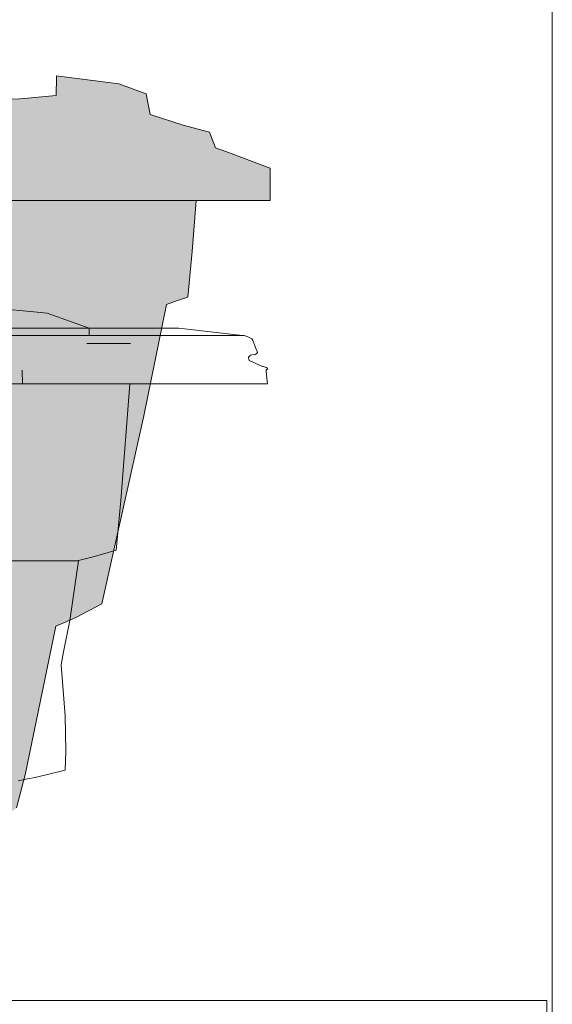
# Model space of a CAD drawing. Header units: millimetres. Extents: x -16331 to -10174, y -4135 to -3584.
# Tile 449 of 456: x -10186.08 to -10184.14, y -4007.09 to -4003.51. Entities that reach past the tile are written whole.
import ezdxf

# ---------------------------------------------------------------- set-up
doc = ezdxf.new("R2010")
doc.units = ezdxf.units.MM
for name, color, linetype, lineweight in [('AL-Reservatório cilíndrico', 9, 'Continuous', 18), ('DI-Elementos externos em corte', 9, 'Continuous', 18), ('DI-Elementos externos em vista', 9, 'Continuous', 5), ('IFC-IfcBuildingElementProxy-Contorno', 250, 'Continuous', 5), ('IFC-IfcFlowTerminal-Contorno', 250, 'Continuous', 5)]:
    doc.layers.add(name, color=color, linetype=linetype, lineweight=lineweight)

msp = doc.modelspace()

# ---------------------------------------------------------------- hatches: boundary and pattern name
at = {"layer": 'AL-Reservatório cilíndrico', "linetype": 'Continuous'}
for points in [[(-10186.0156, -4003.7879), (-10186.0542, -4003.7914), (-10186.0826, -4003.7939), (-10186.1611, -4003.7971), (-10185.8723, -4003.8901), (-10186.0138, -4003.7892), (-10186.0113, -4003.791), (-10185.8723, -4003.8901), (-10186.1519, -4003.8), (-10186.242, -4003.808), (-10186.1519, -4003.8), (-10186.1611, -4003.7971), (-10186.2661, -4003.8027), (-10186.2519, -4003.8089), (-10185.9943, -4003.9216), (-10186.2661, -4003.8027), (-10186.3565, -4003.8046), (-10186.123, -4003.9455), (-10186.3532, -4003.8066), (-10186.3565, -4003.8046), (-10186.3553, -4003.8065), (-10186.2573, -4003.9615), (-10186.0833, -4003.9729), (-10185.9131, -4003.9729), (-10186.0833, -4003.9729), (-10186.2573, -4003.9615), (-10186.5698, -4003.802), (-10186.5764, -4003.7986), (-10186.5714, -4003.8019), (-10186.3269, -4003.9656), (-10186.3616, -4003.9676), (-10186.3964, -4003.9696), (-10186.4143, -4003.9696), (-10186.4321, -4003.9696), (-10186.4332, -4003.9729), (-10186.4107, -4003.9729), (-10186.3883, -4003.9729), (-10186.3433, -4003.9729), (-10186.2535, -4003.9729), (-10186.3433, -4003.9729), (-10186.4332, -4003.9729), (-10186.4244, -4004.0467), (-10186.4244, -4004.1156), (-10186.2162, -4004.1156), (-10186.4244, -4004.1156), (-10186.4244, -4004.1642), (-10186.0694, -4004.1642), (-10186.0694, -4004.1156), (-10186.0694, -4004.0467), (-10186.0694, -4004.1156), (-10185.8732, -4004.1156), (-10186.0694, -4004.1156), (-10186.0694, -4004.1642), (-10185.7349, -4004.1642), (-10185.7349, -4004.1156), (-10185.7349, -4004.0467), (-10185.426, -4004.0467), (-10185.426, -4004.1642), (-10185.171, -4004.1642), (-10185.171, -4004.1543), (-10185.171, -4004.0467), (-10185.3324, -4003.9859), (-10185.3709, -4003.9729), (-10185.5976, -4003.9729), (-10185.3709, -4003.9729), (-10185.3891, -4003.9255), (-10185.3927, -4003.9161), (-10185.4878, -4003.8901), (-10185.6076, -4003.8511), (-10185.6149, -4003.8138), (-10185.6223, -4003.7764), (-10185.7225, -4003.7398), (-10185.7601, -4003.7349), (-10185.9213, -4003.7146), (-10185.696, -4003.7764), (-10185.9213, -4003.7146), (-10185.9402, -4003.7122), (-10185.9393, -4003.7146), (-10185.7714, -4003.7764), (-10185.7645, -4003.8138), (-10185.7714, -4003.7764), (-10185.9393, -4003.7146), (-10185.9402, -4003.7122), (-10185.9488, -4003.7111), (-10185.9489, -4003.7154), (-10185.95, -4003.7821), (-10185.7575, -4003.8511), (-10185.9455, -4003.7883), (-10185.7575, -4003.8511), (-10185.934, -4003.7879), (-10185.941, -4003.7853), (-10185.9474, -4003.7857), (-10185.9924, -4003.7881), (-10185.9474, -4003.7857), (-10185.941, -4003.7853), (-10185.95, -4003.7821)], [(-10185.426, -4004.0467), (-10185.4304, -4004.0467), (-10185.7349, -4004.0467), (-10185.7349, -4004.1156), (-10185.5538, -4004.1156), (-10185.4362, -4004.1156), (-10185.5538, -4004.1156), (-10185.7349, -4004.1156), (-10185.7349, -4004.1642), (-10185.4402, -4004.1642), (-10185.4385, -4004.1642), (-10185.426, -4004.1642), (-10185.4381, -4004.1596), (-10185.4398, -4004.1589), (-10185.4345, -4004.1156), (-10185.4398, -4004.1589), (-10185.426, -4004.1642), (-10185.426, -4004.1156)], [(-10185.8794, -4005.6817), (-10185.7846, -4005.6314), (-10185.6739, -4004.5865), (-10185.7846, -4005.6314), (-10185.6308, -4004.9478), (-10185.6654, -4004.5835), (-10185.6693, -4004.5428), (-10185.6764, -4004.5874), (-10185.6693, -4004.5428), (-10185.5469, -4004.5321), (-10185.5371, -4004.5312), (-10185.5087, -4004.5287), (-10185.5359, -4004.526), (-10185.5455, -4004.525), (-10185.6379, -4004.5156), (-10185.8386, -4004.1642), (-10185.8761, -4004.1642), (-10186.1344, -4004.1642), (-10185.9462, -4004.5156), (-10186.1344, -4004.1642), (-10186.1748, -4004.1642), (-10186.4475, -4004.1642), (-10186.4902, -4004.1642), (-10186.2788, -4004.5156), (-10186.4902, -4004.1642), (-10186.6294, -4004.1642), (-10186.8737, -4004.1642), (-10186.9539, -4004.1642), (-10187.1238, -4004.1642), (-10187.1238, -4004.2157), (-10187.1238, -4004.3158), (-10187.1238, -4004.1642), (-10187.1415, -4004.1642), (-10187.2479, -4004.4557), (-10187.1601, -4004.3668), (-10186.63, -4004.5156), (-10187.1601, -4004.3668), (-10187.2479, -4004.4557), (-10187.1787, -4004.5156), (-10187.1238, -4004.5156), (-10187.1238, -4004.4849), (-10187.1238, -4004.5156), (-10186.9937, -4004.5156), (-10187.1238, -4004.452), (-10187.201, -4004.4142), (-10186.9937, -4004.5156), (-10187.1787, -4004.5156), (-10187.3024, -4004.4864), (-10187.3138, -4004.4864), (-10187.3138, -4004.4886), (-10187.3138, -4004.5076), (-10187.3138, -4004.5156), (-10187.2713, -4004.5156), (-10187.3138, -4004.5156), (-10187.3138, -4004.5281), (-10187.3138, -4004.5355), (-10187.3138, -4004.5428), (-10187.0004, -4004.5428), (-10186.6433, -4004.5428), (-10186.2986, -4004.5428), (-10186.6433, -4004.5428), (-10187.0004, -4004.5428), (-10186.8279, -4005.6314), (-10186.4817, -4005.6314), (-10186.152, -4005.6314), (-10185.8448, -4005.6314), (-10185.972, -4004.5428), (-10185.9554, -4004.6849), (-10185.8448, -4005.6314), (-10185.9027, -4005.6314), (-10185.9348, -4005.6314), (-10185.9394, -4005.6534), (-10185.9064, -4005.6458), (-10185.9125, -4005.6693), (-10185.9064, -4005.6458), (-10185.9394, -4005.6534), (-10185.9348, -4005.6314), (-10186.152, -4005.6314), (-10186.4817, -4005.6314), (-10186.8279, -4005.6314), (-10187.0004, -4004.5428), (-10187.3138, -4004.5428), (-10187.3138, -4004.8456), (-10187.3138, -4005.6314), (-10187.184, -4005.6314), (-10187.3138, -4005.6314), (-10187.3138, -4005.6616), (-10187.3138, -4005.7134), (-10187.3138, -4006.1837), (-10187.1907, -4005.7134), (-10186.8477, -4005.7134), (-10187.1907, -4005.7134), (-10187.3138, -4006.1837), (-10187.3138, -4006.3747), (-10187.3138, -4006.4612), (-10187.0137, -4006.3747), (-10187.3138, -4006.4612), (-10187.3138, -4006.4756), (-10187.3138, -4006.6247), (-10187.2979, -4006.6721), (-10187.3138, -4006.6247), (-10187.3138, -4006.6587), (-10187.3138, -4006.6835), (-10187.3138, -4006.688), (-10187.3138, -4006.6888), (-10187.3138, -4006.6891), (-10187.3138, -4006.6912), (-10187.3138, -4006.6922), (-10187.3044, -4006.6935), (-10187.3017, -4006.6938), (-10187.3044, -4006.6935), (-10187.314, -4006.6922), (-10187.2826, -4006.7037), (-10187.2811, -4006.7023), (-10187.2753, -4006.6973), (-10187.2717, -4006.6941), (-10187.0234, -4006.4756), (-10187.2233, -4006.6959), (-10187.2286, -4006.7017), (-10187.2361, -4006.71), (-10187.2214, -4006.7261), (-10187.2106, -4006.73), (-10187.2082, -4006.7309), (-10187.2027, -4006.7329), (-10187.2018, -4006.7332), (-10187.2027, -4006.7329), (-10187.2082, -4006.7309), (-10187.2106, -4006.73), (-10187.2214, -4006.7261), (-10187.1941, -4006.7559), (-10187.1867, -4006.7615), (-10187.1845, -4006.7633), (-10187.1735, -4006.7436), (-10187.1845, -4006.7633), (-10187.1779, -4006.7684), (-10187.1662, -4006.7462), (-10187.1797, -4006.7717), (-10187.1484, -4006.7528), (-10186.6899, -4006.4756), (-10186.6707, -4006.3747), (-10186.6899, -4006.4756), (-10186.6359, -4006.76), (-10186.5776, -4007.0666), (-10186.4146, -4006.6024), (-10186.5776, -4007.0666), (-10186.6899, -4006.4756), (-10187.1238, -4006.8318), (-10187.1382, -4006.8437), (-10187.1238, -4006.8552), (-10187.1255, -4006.8657), (-10187.1238, -4006.8552), (-10187.1341, -4006.8469), (-10187.1338, -4006.8514), (-10187.1335, -4006.8519), (-10187.1309, -4006.8564), (-10187.1261, -4006.8647), (-10187.1309, -4006.8564), (-10187.1335, -4006.8519), (-10187.1338, -4006.8514), (-10187.1336, -4006.8536), (-10187.133, -4006.8601), (-10187.1323, -4006.8624), (-10187.1319, -4006.8635), (-10187.1331, -4006.8546), (-10187.1319, -4006.8635), (-10187.1323, -4006.8624), (-10187.133, -4006.8601), (-10187.131, -4006.8847), (-10187.129, -4006.886), (-10187.1298, -4006.8798), (-10187.1285, -4006.8745), (-10187.1269, -4006.868), (-10187.1285, -4006.8745), (-10187.1279, -4006.8764), (-10187.1285, -4006.8745), (-10187.1298, -4006.8798), (-10187.129, -4006.886), (-10187.1275, -4006.8775), (-10187.1262, -4006.8695), (-10187.1238, -4006.8746), (-10187.1238, -4006.8687), (-10187.118, -4006.8788), (-10187.1238, -4006.8687), (-10187.1238, -4006.8746), (-10187.1262, -4006.8695), (-10187.129, -4006.886), (-10187.1238, -4006.8895), (-10187.1137, -4006.8962), (-10187.1043, -4006.9026), (-10186.8596, -4007.0666), (-10187.1129, -4006.9876), (-10187.1238, -4006.9842), (-10187.1111, -4006.9976), (-10187.0463, -4007.0666), (-10186.9514, -4007.0832), (-10187.1238, -4007.0666), (-10187.1238, -4007.0427), (-10187.1238, -4006.9256), (-10187.1279, -4006.8946), (-10187.1365, -4007.0548), (-10187.1496, -4007.0666), (-10187.1365, -4007.0548), (-10187.2085, -4007.0877), (-10187.1365, -4007.0548), (-10187.1282, -4006.9006), (-10187.129, -4006.8961), (-10187.2704, -4007.0961), (-10187.1279, -4006.8946), (-10187.298, -4006.6981), (-10187.3023, -4006.6965), (-10187.3138, -4006.7464), (-10187.3138, -4007.0372), (-10187.3138, -4007.0974), (-10187.3138, -4007.0986), (-10187.3138, -4007.0997), (-10186.9558, -4007.0999), (-10186.7087, -4007.092), (-10186.9558, -4007.0999), (-10187.3138, -4007.0997), (-10187.3138, -4007.1007), (-10187.3138, -4007.12), (-10187.3138, -4007.1224), (-10186.9685, -4007.1182), (-10187.3138, -4007.1224), (-10187.3138, -4007.1368), (-10187.3138, -4007.1463), (-10187.3138, -4007.1483), (-10187.0014, -4007.1353), (-10187.3138, -4007.1483), (-10187.3138, -4007.1534), (-10187.0316, -4007.1498), (-10187.3638, -4007.154), (-10187.696, -4007.1499), (-10187.4127, -4007.1534), (-10187.4127, -4007.1483), (-10187.4127, -4007.1464), (-10187.4127, -4007.1368), (-10187.4127, -4007.1222), (-10187.7312, -4007.1353), (-10187.4127, -4007.1222), (-10187.4127, -4007.12), (-10187.4127, -4007.1006), (-10187.4127, -4007.0997), (-10187.7615, -4007.1181), (-10187.4127, -4007.0997), (-10187.4127, -4007.0987), (-10187.4127, -4007.098), (-10187.4576, -4007.0961), (-10187.7727, -4007.0998), (-10187.4576, -4007.0961), (-10187.4127, -4007.098), (-10187.4127, -4007.0957), (-10187.4127, -4007.0803), (-10187.4127, -4007.0791), (-10187.4127, -4006.7594), (-10187.5933, -4006.8662), (-10187.5953, -4006.8773), (-10187.591, -4007.0548), (-10187.5956, -4006.8635), (-10187.6038, -4006.9256), (-10187.6038, -4007.0427), (-10187.6296, -4007.0666), (-10187.5195, -4007.0876), (-10187.6038, -4007.0666), (-10187.578, -4007.0666), (-10187.6038, -4007.0666), (-10187.5195, -4007.0876), (-10187.9976, -4007.0858), (-10187.6322, -4007.0872), (-10187.6314, -4007.0827), (-10187.6322, -4007.0872), (-10187.6038, -4007.0873), (-10187.6038, -4007.0825), (-10187.6038, -4007.0873), (-10187.5195, -4007.0876), (-10187.6038, -4007.0766), (-10187.6298, -4007.0733), (-10187.636, -4007.0725), (-10187.639, -4007.0753), (-10187.6302, -4007.0756), (-10187.6307, -4007.0789), (-10187.6302, -4007.0756), (-10187.639, -4007.0753), (-10187.636, -4007.0725), (-10187.6813, -4007.0666), (-10187.6616, -4007.0605), (-10187.6038, -4007.0427), (-10187.6038, -4006.9842), (-10187.6734, -4007.0583), (-10187.6164, -4006.9976), (-10187.6038, -4006.9842), (-10187.6147, -4006.9876), (-10187.7776, -4007.0384), (-10187.8679, -4007.0666), (-10187.6441, -4007.0801), (-10187.6311, -4007.0808), (-10187.8679, -4007.0666), (-10187.8132, -4007.0495), (-10187.6038, -4006.9842), (-10187.6038, -4006.9256), (-10187.5966, -4006.8847), (-10187.8315, -4007.0471), (-10187.6038, -4006.8897), (-10187.5966, -4006.8847), (-10187.5893, -4006.8437), (-10187.6038, -4006.8895), (-10187.8377, -4007.0463), (-10187.6232, -4006.9025), (-10187.6097, -4006.879), (-10187.6232, -4006.9025), (-10187.6138, -4006.8963), (-10187.6038, -4006.8895), (-10187.6038, -4006.8746), (-10187.6038, -4006.8687), (-10187.6038, -4006.8555), (-10187.6038, -4006.8895), (-10187.5893, -4006.8437), (-10187.6038, -4006.8552), (-10187.8419, -4007.0458), (-10187.8752, -4007.0415), (-10187.8419, -4007.0458), (-10187.6038, -4006.8552), (-10187.5893, -4006.8437), (-10187.6038, -4006.8319), (-10188.0377, -4006.4756), (-10188.1387, -4007.0073), (-10188.1499, -4007.0666), (-10188.0377, -4006.4756), (-10187.5792, -4006.7528), (-10187.5479, -4006.7717), (-10187.5613, -4006.7463), (-10187.5497, -4006.7684), (-10187.5431, -4006.7633), (-10187.5408, -4006.7616), (-10187.5074, -4006.7266), (-10187.5393, -4006.7595), (-10187.5074, -4006.7266), (-10187.5194, -4006.7309), (-10187.5201, -4006.7312), (-10187.5258, -4006.7333), (-10187.5282, -4006.7341), (-10187.5258, -4006.7333), (-10187.5201, -4006.7312), (-10187.5194, -4006.7309), (-10187.5074, -4006.7266), (-10187.5072, -4006.7265), (-10187.5408, -4006.7616), (-10187.5335, -4006.7559), (-10187.4853, -4006.719), (-10187.5062, -4006.7261), (-10187.4853, -4006.719), (-10187.4857, -4006.7186), (-10187.4924, -4006.7111), (-10187.4998, -4006.7029), (-10187.4924, -4006.7111), (-10187.4853, -4006.719), (-10187.4842, -4006.7181), (-10187.4918, -4006.7104), (-10187.4842, -4006.7181), (-10187.4915, -4006.71), (-10187.4996, -4006.7026), (-10187.505, -4006.6971), (-10187.4996, -4006.7026), (-10187.4995, -4006.7024), (-10187.4996, -4006.7026), (-10187.4915, -4006.71), (-10187.499, -4006.7017), (-10187.5043, -4006.6959), (-10187.7042, -4006.4756), (-10187.4297, -4006.6721), (-10187.7042, -4006.4756), (-10187.4558, -4006.6941), (-10187.4522, -4006.6973), (-10187.4558, -4006.6941), (-10187.4571, -4006.6952), (-10187.4558, -4006.6941), (-10187.4834, -4006.6699), (-10187.7042, -4006.4756), (-10187.5339, -4006.6632), (-10187.4594, -4006.6971), (-10187.5339, -4006.6632), (-10187.4976, -4006.7033), (-10187.4662, -4006.7029), (-10187.4609, -4006.6984), (-10187.4662, -4006.7029), (-10187.4575, -4006.698), (-10187.4662, -4006.7029), (-10187.4976, -4006.7033), (-10187.467, -4006.7035), (-10187.4472, -4006.7027), (-10187.4465, -4006.7024), (-10187.4259, -4006.6938), (-10187.4465, -4006.7024), (-10187.4472, -4006.7027), (-10187.467, -4006.7035), (-10187.4496, -4006.7037), (-10187.445, -4006.7037), (-10187.4135, -4006.6922), (-10187.4165, -4006.6899), (-10187.4347, -4006.6764), (-10187.4165, -4006.6899), (-10187.4135, -4006.6922), (-10187.4127, -4006.6919), (-10187.4057, -4006.6893), (-10187.4127, -4006.6897), (-10187.4057, -4006.6893), (-10187.4091, -4006.6869), (-10187.4127, -4006.6884), (-10187.4127, -4006.6854), (-10187.4127, -4006.6844), (-10187.4127, -4006.6578), (-10187.4127, -4006.6358), (-10187.4127, -4006.4756), (-10187.4127, -4006.4615), (-10187.4127, -4006.3747), (-10187.4127, -4006.1878), (-10187.7139, -4006.3747), (-10187.4127, -4006.1878), (-10187.4127, -4005.7134), (-10187.4127, -4005.6845), (-10187.4127, -4005.6677), (-10187.5369, -4005.7134), (-10187.4127, -4005.6677), (-10187.4127, -4005.6314), (-10187.4127, -4005.1839), (-10187.4127, -4004.839), (-10187.4127, -4004.5428), (-10187.5435, -4005.6314), (-10187.4127, -4004.5428), (-10187.4127, -4004.5356), (-10187.4127, -4004.5284), (-10187.4127, -4004.5156), (-10187.4127, -4004.5075), (-10187.4127, -4004.4888), (-10187.4563, -4004.5156), (-10187.4127, -4004.4888), (-10187.4127, -4004.4864), (-10187.425, -4004.4864), (-10187.5488, -4004.5156), (-10187.7271, -4004.5428), (-10187.8997, -4005.6314), (-10187.8798, -4005.7134), (-10188.0568, -4006.3747), (-10187.8798, -4005.7134), (-10187.8997, -4005.6314), (-10187.7271, -4004.5428), (-10187.5488, -4004.5156), (-10187.7338, -4004.5156), (-10187.5266, -4004.4143), (-10187.6038, -4004.452), (-10187.7338, -4004.5156), (-10187.6038, -4004.485), (-10187.7338, -4004.5156), (-10187.6038, -4004.5156), (-10187.5488, -4004.5156), (-10187.4796, -4004.4558), (-10187.5674, -4004.3668), (-10187.4796, -4004.4558), (-10187.586, -4004.1642), (-10187.6038, -4004.1642), (-10187.6038, -4004.3158), (-10188.0975, -4004.5156), (-10188.0842, -4004.5428), (-10188.2458, -4005.6314), (-10188.0842, -4004.5428), (-10188.0975, -4004.5156), (-10187.6038, -4004.3158), (-10187.6038, -4004.2157), (-10187.6038, -4004.1642), (-10187.7737, -4004.1642), (-10187.8539, -4004.1642), (-10188.0982, -4004.1642), (-10188.2374, -4004.1642), (-10188.2801, -4004.1642), (-10188.5528, -4004.1642), (-10188.4487, -4004.5156), (-10188.429, -4004.5428), (-10188.4487, -4004.5156), (-10188.5528, -4004.1642), (-10188.5933, -4004.1642), (-10188.7813, -4004.5156), (-10188.5933, -4004.1642), (-10188.8515, -4004.1642), (-10188.889, -4004.1642), (-10189.0896, -4004.5156), (-10188.7555, -4004.5428), (-10189.0896, -4004.5156), (-10188.889, -4004.1642), (-10189.1293, -4004.1642), (-10189.1496, -4004.1642), (-10189.1632, -4004.1642), (-10189.2873, -4004.1642), (-10189.2718, -4004.3501), (-10189.2564, -4004.5156), (-10189.2158, -4004.5298), (-10189.1785, -4004.5428), (-10189.0583, -4004.5428), (-10189.1785, -4004.5428), (-10189.0967, -4004.9478), (-10188.9429, -4005.6314), (-10188.9176, -4005.6449), (-10188.8482, -4005.6817), (-10188.8827, -4005.6314), (-10188.5756, -4005.6314), (-10188.7927, -4005.6314), (-10188.8248, -4005.6314), (-10188.8827, -4005.6314), (-10188.8211, -4005.6458), (-10188.8827, -4005.6314), (-10188.8482, -4005.6817), (-10188.8158, -4005.6664), (-10188.7882, -4005.6534), (-10188.8158, -4005.6664), (-10188.8482, -4005.6817), (-10188.8072, -4005.6996), (-10188.7758, -4005.7134), (-10188.6639, -4006.2535), (-10188.5307, -4005.7134), (-10188.8108, -4005.6854), (-10188.7809, -4005.6884), (-10188.5307, -4005.7134), (-10188.2131, -4005.7134), (-10188.3857, -4006.3747), (-10188.3574, -4006.4756), (-10188.3857, -4006.3747), (-10188.2707, -4005.9341), (-10188.5047, -4005.8318), (-10188.2707, -4005.9341), (-10188.2131, -4005.7134), (-10188.5307, -4005.7134), (-10188.5461, -4005.8137), (-10188.5307, -4005.7134), (-10188.5545, -4005.81), (-10188.6639, -4006.2535), (-10188.6325, -4006.3747), (-10188.5479, -4006.435), (-10188.4909, -4006.4756), (-10188.4032, -4006.9114), (-10188.3593, -4007.0666), (-10188.3573, -4007.0785), (-10188.287, -4007.092), (-10188.0878, -4007.1099), (-10188.287, -4007.092), (-10188.3573, -4007.0785), (-10188.3459, -4007.0904), (-10188.3404, -4007.0956), (-10188.2971, -4007.1098), (-10188.2968, -4007.1216), (-10188.0887, -4007.1348), (-10188.2968, -4007.1216), (-10188.2788, -4007.1291), (-10188.2493, -4007.1379), (-10188.116, -4007.1466), (-10188.2493, -4007.1379), (-10188.226, -4007.1439), (-10188.1995, -4007.1487), (-10188.1559, -4007.1529), (-10188.0179, -4007.1535), (-10188.1559, -4007.1529), (-10188.1234, -4007.1548), (-10188.0923, -4007.1556), (-10187.8601, -4007.1556), (-10187.5305, -4007.1556), (-10187.1971, -4007.1556), (-10186.8674, -4007.1556), (-10186.6352, -4007.1556), (-10186.604, -4007.1549), (-10186.7074, -4007.1535), (-10186.604, -4007.1549), (-10186.5718, -4007.1529), (-10186.5289, -4007.1488), (-10186.6151, -4007.1466), (-10186.5289, -4007.1488), (-10186.5017, -4007.1439), (-10186.6431, -4007.1349), (-10186.5017, -4007.1439), (-10186.4788, -4007.1381), (-10186.4486, -4007.129), (-10186.6391, -4007.1101), (-10186.4486, -4007.129), (-10186.4308, -4007.1218), (-10186.4305, -4007.1099), (-10186.3871, -4007.0956), (-10186.4406, -4007.092), (-10186.3871, -4007.0956), (-10186.383, -4007.092), (-10186.3702, -4007.0785), (-10186.3683, -4007.0666), (-10186.3244, -4006.9114), (-10186.3608, -4006.564), (-10186.3701, -4006.4756), (-10186.2281, -4006.433), (-10186.1396, -4006.4064), (-10186.2202, -4006.3938), (-10186.3418, -4006.3747), (-10186.5144, -4005.7134), (-10186.4568, -4005.9341), (-10186.3418, -4006.3747), (-10186.2229, -4005.8318), (-10186.3418, -4006.3747), (-10186.1396, -4006.4064), (-10186.095, -4006.3747), (-10186.0637, -4006.2535), (-10186.1814, -4005.8137), (-10186.0637, -4006.2535), (-10186.173, -4005.81), (-10186.1969, -4005.7134), (-10185.9466, -4005.6884), (-10185.9167, -4005.6854), (-10186.1969, -4005.7134), (-10186.0637, -4006.2535), (-10185.9518, -4005.7134), (-10185.9204, -4005.6996)], [(-10185.4558, -4004.3501), (-10185.4402, -4004.1642), (-10185.5644, -4004.1642), (-10185.578, -4004.1642), (-10185.5983, -4004.1642), (-10185.8386, -4004.1642), (-10185.6379, -4004.5156), (-10185.5087, -4004.5287), (-10185.4711, -4004.5156)], [(-10185.5087, -4004.5287), (-10185.5371, -4004.5312), (-10185.6693, -4004.5428), (-10185.6308, -4004.9478), (-10185.5491, -4004.5428), (-10185.5389, -4004.5393)]]:
    msp.add_hatch(color=141, dxfattribs=at).paths.add_polyline_path(points)

# ---------------------------------------------------------------- linework, layer by layer
at = {"layer": 'AL-Reservatório cilíndrico'}
for p, q in [((-10185.9489, -4003.7154), (-10185.95, -4003.7821)), ((-10185.9488, -4003.7111), (-10185.9489, -4003.7154)), ((-10185.9402, -4003.7122), (-10185.9488, -4003.7111)), ((-10185.9213, -4003.7146), (-10185.9402, -4003.7122)), ((-10185.7601, -4003.7349), (-10185.9213, -4003.7146)), ((-10185.7225, -4003.7398), (-10185.7601, -4003.7349)), ((-10185.6223, -4003.7764), (-10185.7225, -4003.7398)), ((-10186.0826, -4003.7939), (-10186.1611, -4003.7971)), ((-10186.0542, -4003.7914), (-10186.0826, -4003.7939)), ((-10186.0156, -4003.7879), (-10186.0542, -4003.7914)), ((-10185.95, -4003.7821), (-10186.0156, -4003.7879)), ((-10185.6149, -4003.8138), (-10185.6223, -4003.7764)), ((-10185.6076, -4003.8511), (-10185.6149, -4003.8138)), ((-10185.4878, -4003.8901), (-10185.6076, -4003.8511)), ((-10185.3927, -4003.9161), (-10185.4878, -4003.8901)), ((-10185.3891, -4003.9255), (-10185.3927, -4003.9161)), ((-10185.3709, -4003.9729), (-10185.3891, -4003.9255)), ((-10185.3324, -4003.9859), (-10185.3709, -4003.9729)), ((-10185.171, -4004.0467), (-10185.3324, -4003.9859)), ((-10185.171, -4004.1543), (-10185.171, -4004.0467)), ((-10185.171, -4004.1642), (-10185.171, -4004.1543)), ((-10186.4244, -4004.1642), (-10186.0694, -4004.1642)), ((-10186.0694, -4004.1642), (-10185.7349, -4004.1642)), ((-10185.7349, -4004.1642), (-10185.4402, -4004.1642)), ((-10185.4558, -4004.3501), (-10185.4402, -4004.1642)), ((-10185.4402, -4004.1642), (-10185.4385, -4004.1642)), ((-10185.4385, -4004.1642), (-10185.426, -4004.1642)), ((-10185.426, -4004.1642), (-10185.171, -4004.1642)), ((-10185.4711, -4004.5156), (-10185.4558, -4004.3501)), ((-10185.5087, -4004.5287), (-10185.4711, -4004.5156)), ((-10185.6308, -4004.9478), (-10185.5491, -4004.5428)), ((-10185.5491, -4004.5428), (-10185.5389, -4004.5393)), ((-10185.5389, -4004.5393), (-10185.5087, -4004.5287)), ((-10185.7846, -4005.6314), (-10185.6308, -4004.9478)), ((-10185.8794, -4005.6817), (-10185.7846, -4005.6314)), ((-10185.9204, -4005.6996), (-10185.8794, -4005.6817)), ((-10186.0637, -4006.2535), (-10185.9518, -4005.7134)), ((-10185.9518, -4005.7134), (-10185.9204, -4005.6996)), ((-10186.095, -4006.3747), (-10186.0637, -4006.2535))]:
    msp.add_line(p, q, dxfattribs=at)
at = {"layer": 'DI-Elementos externos em corte'}
for p, q in [((-10184.1438, -4002.3757), (-10184.1438, -4004.4606)), ((-10184.1438, -4004.4606), (-10184.1438, -4008.4612))]:
    msp.add_line(p, q, dxfattribs=at)
at = {"layer": 'DI-Elementos externos em corte', "lineweight": 5}
for p, q in [((-10184.1438, -4002.3757), (-10184.1438, -4004.4606)), ((-10184.1438, -4004.4606), (-10184.1438, -4008.4612))]:
    msp.add_line(p, q, dxfattribs=at)
at = {"layer": 'DI-Elementos externos em vista'}
for p, q in [((-10186.0321, -4004.5691), (-10186.1849, -4004.5547)), ((-10185.9835, -4004.5738), (-10186.0321, -4004.5691)), ((-10185.8307, -4004.6283), (-10185.9835, -4004.5738)), ((-10186.2169, -4004.6556), (-10185.8804, -4004.6556)), ((-10185.8677, -4004.6283), (-10186.1437, -4004.6283)), ((-10186.0534, -4004.6556), (-10186.1405, -4004.6556)), ((-10185.9664, -4004.6556), (-10186.0534, -4004.6556)), ((-10186.0021, -4004.6556), (-10185.9155, -4004.6556)), ((-10185.8793, -4004.6556), (-10185.9664, -4004.6556)), ((-10185.9155, -4004.6556), (-10185.8307, -4004.6556)), ((-10185.8804, -4004.6556), (-10185.8307, -4004.6556)), ((-10185.7986, -4004.6556), (-10185.8793, -4004.6556)), ((-10185.8307, -4004.6283), (-10185.8677, -4004.6283)), ((-10185.8307, -4004.6556), (-10185.8307, -4004.6283)), ((-10185.6105, -4004.6283), (-10185.8307, -4004.6283)), ((-10185.8307, -4004.6556), (-10185.5577, -4004.6556)), ((-10185.7178, -4004.6556), (-10185.7986, -4004.6556)), ((-10185.6371, -4004.6556), (-10185.7178, -4004.6556)), ((-10185.5564, -4004.6556), (-10185.6371, -4004.6556)), ((-10185.5035, -4004.6283), (-10185.6105, -4004.6283)), ((-10185.5577, -4004.6556), (-10185.2717, -4004.6555)), ((-10185.4834, -4004.6556), (-10185.5564, -4004.6556)), ((-10185.2832, -4004.6542), (-10185.5035, -4004.6283)), ((-10185.4104, -4004.6556), (-10185.4834, -4004.6556)), ((-10185.3374, -4004.6556), (-10185.4104, -4004.6556)), ((-10185.2685, -4004.6555), (-10185.3374, -4004.6556)), ((-10185.2717, -4004.6555), (-10185.2832, -4004.6542)), ((-10185.2663, -4004.656), (-10185.2685, -4004.6555)), ((-10185.2521, -4004.6598), (-10185.2663, -4004.656)), ((-10185.7592, -4004.6849), (-10185.8388, -4004.6849)), ((-10185.8388, -4004.6849), (-10185.6797, -4004.6849)), ((-10185.6797, -4004.6849), (-10185.7592, -4004.6849)), ((-10185.2423, -4004.6649), (-10185.2521, -4004.6598)), ((-10185.2379, -4004.6677), (-10185.2423, -4004.6649)), ((-10185.2349, -4004.674), (-10185.2379, -4004.6677)), ((-10185.2313, -4004.6816), (-10185.2349, -4004.674)), ((-10185.2307, -4004.6849), (-10185.2313, -4004.6816)), ((-10185.2288, -4004.6899), (-10185.2307, -4004.6849)), ((-10185.2227, -4004.7057), (-10185.2288, -4004.6899)), ((-10185.2503, -4004.7345), (-10185.2442, -4004.7277)), ((-10185.2442, -4004.7277), (-10185.2435, -4004.7266)), ((-10185.2435, -4004.7266), (-10185.2377, -4004.7258)), ((-10185.2377, -4004.7258), (-10185.2261, -4004.7243)), ((-10185.2261, -4004.7243), (-10185.2222, -4004.7218)), ((-10185.2196, -4004.7099), (-10185.2227, -4004.7057)), ((-10185.2222, -4004.7218), (-10185.2176, -4004.7177)), ((-10185.2176, -4004.7177), (-10185.2196, -4004.7099)), ((-10185.2506, -4004.7348), (-10185.2503, -4004.7345)), ((-10185.25, -4004.7369), (-10185.2506, -4004.7348)), ((-10185.2495, -4004.7414), (-10185.25, -4004.7369)), ((-10185.2482, -4004.7453), (-10185.2495, -4004.7414)), ((-10185.2482, -4004.7463), (-10185.2482, -4004.7453)), ((-10185.2119, -4004.7622), (-10185.2482, -4004.7463)), ((-10185.1986, -4004.7681), (-10185.2119, -4004.7622)), ((-10186.0734, -4004.8319), (-10186.0749, -4004.7812)), ((-10186.0749, -4004.7812), (-10186.0734, -4004.8319)), ((-10185.1973, -4004.7684), (-10185.1986, -4004.7681)), ((-10185.1847, -4004.772), (-10185.1973, -4004.7684)), ((-10185.186, -4004.7812), (-10185.1851, -4004.7806)), ((-10185.1854, -4004.7874), (-10185.186, -4004.7812)), ((-10185.1832, -4004.8105), (-10185.1854, -4004.7874)), ((-10185.1851, -4004.7806), (-10185.1802, -4004.7765)), ((-10185.1826, -4004.7738), (-10185.1847, -4004.772)), ((-10185.1805, -4004.7762), (-10185.1826, -4004.7738)), ((-10185.1802, -4004.7765), (-10185.1805, -4004.7762)), ((-10186.2459, -4004.8319), (-10186.0734, -4004.8319)), ((-10186.0734, -4004.8319), (-10186.1428, -4004.8319)), ((-10185.8495, -4004.8319), (-10186.0734, -4004.8319)), ((-10186.0734, -4004.8319), (-10185.9009, -4004.8319)), ((-10185.9009, -4004.8319), (-10185.7399, -4004.8319)), ((-10185.6818, -4004.8319), (-10185.8495, -4004.8319)), ((-10185.7399, -4004.8319), (-10185.6818, -4004.8319)), ((-10185.7146, -4005.2554), (-10185.6818, -4004.8319)), ((-10185.6818, -4004.8319), (-10185.5789, -4004.8319)), ((-10185.5789, -4004.8319), (-10185.432, -4004.8319)), ((-10185.432, -4004.8319), (-10185.285, -4004.8319)), ((-10185.285, -4004.8319), (-10185.1811, -4004.8319)), ((-10185.1811, -4004.8319), (-10185.1832, -4004.8105)), ((-10185.7323, -4005.4364), (-10185.7146, -4005.2554)), ((-10185.8108, -4005.459), (-10185.7323, -4005.4364)), ((-10186.3347, -4005.4756), (-10186.0217, -4005.4756)), ((-10185.963, -4005.4756), (-10186.1905, -4005.4756)), ((-10186.0217, -4005.4756), (-10185.8742, -4005.4756)), ((-10185.931, -4005.4756), (-10185.963, -4005.4756)), ((-10185.9116, -4005.4756), (-10185.931, -4005.4756)), ((-10185.8687, -4005.4756), (-10185.9116, -4005.4756)), ((-10185.9005, -4005.6924), (-10185.8687, -4005.4756)), ((-10185.8742, -4005.4756), (-10185.8108, -4005.459)), ((-10185.9232, -4005.8067), (-10185.9005, -4005.6924)), ((-10185.9326, -4005.8541), (-10185.9232, -4005.8067)), ((-10185.9177, -4006.0398), (-10185.9326, -4005.8541)), ((-10185.9147, -4006.1678), (-10185.9177, -4006.0398)), ((-10185.9182, -4006.2373), (-10185.9147, -4006.1678)), ((-10186.0889, -4006.2756), (-10186.0545, -4006.269)), ((-10186.0545, -4006.269), (-10186.0274, -4006.2634)), ((-10186.0274, -4006.2634), (-10185.9182, -4006.2373)), ((-10184.1642, -4007.0756), (-10190.5642, -4007.0756)), ((-10184.1642, -4007.1556), (-10184.1642, -4007.0756))]:
    msp.add_line(p, q, dxfattribs=at)
at = {"layer": 'IFC-IfcBuildingElementProxy-Contorno', "lineweight": 5}
for p, q in [((-10184.1642, -4007.0756), (-10190.5642, -4007.0756)), ((-10184.1642, -4007.1556), (-10184.1642, -4007.0756))]:
    msp.add_line(p, q, dxfattribs=at)
at = {"layer": 'IFC-IfcFlowTerminal-Contorno', "lineweight": 5}
for p, q in [((-10186.0321, -4004.5691), (-10186.1849, -4004.5547)), ((-10185.9835, -4004.5738), (-10186.0321, -4004.5691)), ((-10185.8307, -4004.6283), (-10185.9835, -4004.5738)), ((-10186.2169, -4004.6556), (-10185.8804, -4004.6556)), ((-10185.8677, -4004.6283), (-10186.1437, -4004.6283)), ((-10186.0534, -4004.6556), (-10186.1405, -4004.6556)), ((-10185.9664, -4004.6556), (-10186.0534, -4004.6556)), ((-10186.0021, -4004.6556), (-10185.9155, -4004.6556)), ((-10185.8793, -4004.6556), (-10185.9664, -4004.6556)), ((-10185.9155, -4004.6556), (-10185.8307, -4004.6556)), ((-10185.8804, -4004.6556), (-10185.8307, -4004.6556)), ((-10185.7986, -4004.6556), (-10185.8793, -4004.6556)), ((-10185.8307, -4004.6283), (-10185.8677, -4004.6283)), ((-10185.8307, -4004.6556), (-10185.8307, -4004.6283)), ((-10185.6105, -4004.6283), (-10185.8307, -4004.6283)), ((-10185.8307, -4004.6556), (-10185.5577, -4004.6556)), ((-10185.7178, -4004.6556), (-10185.7986, -4004.6556)), ((-10185.6371, -4004.6556), (-10185.7178, -4004.6556)), ((-10185.5564, -4004.6556), (-10185.6371, -4004.6556)), ((-10185.5035, -4004.6283), (-10185.6105, -4004.6283)), ((-10185.5577, -4004.6556), (-10185.2717, -4004.6555)), ((-10185.4834, -4004.6556), (-10185.5564, -4004.6556)), ((-10185.2832, -4004.6542), (-10185.5035, -4004.6283)), ((-10185.4104, -4004.6556), (-10185.4834, -4004.6556)), ((-10185.3374, -4004.6556), (-10185.4104, -4004.6556)), ((-10185.2685, -4004.6555), (-10185.3374, -4004.6556)), ((-10185.2717, -4004.6555), (-10185.2832, -4004.6542)), ((-10185.2663, -4004.656), (-10185.2685, -4004.6555)), ((-10185.2521, -4004.6598), (-10185.2663, -4004.656)), ((-10185.7592, -4004.6849), (-10185.8388, -4004.6849)), ((-10185.8388, -4004.6849), (-10185.6797, -4004.6849)), ((-10185.6797, -4004.6849), (-10185.7592, -4004.6849)), ((-10185.2423, -4004.6649), (-10185.2521, -4004.6598)), ((-10185.2379, -4004.6677), (-10185.2423, -4004.6649)), ((-10185.2349, -4004.674), (-10185.2379, -4004.6677)), ((-10185.2313, -4004.6816), (-10185.2349, -4004.674)), ((-10185.2307, -4004.6849), (-10185.2313, -4004.6816)), ((-10185.2288, -4004.6899), (-10185.2307, -4004.6849)), ((-10185.2227, -4004.7057), (-10185.2288, -4004.6899)), ((-10185.2503, -4004.7345), (-10185.2442, -4004.7277)), ((-10185.2442, -4004.7277), (-10185.2435, -4004.7266)), ((-10185.2435, -4004.7266), (-10185.2377, -4004.7258)), ((-10185.2377, -4004.7258), (-10185.2261, -4004.7243)), ((-10185.2261, -4004.7243), (-10185.2222, -4004.7218)), ((-10185.2196, -4004.7099), (-10185.2227, -4004.7057)), ((-10185.2222, -4004.7218), (-10185.2176, -4004.7177)), ((-10185.2176, -4004.7177), (-10185.2196, -4004.7099)), ((-10185.2506, -4004.7348), (-10185.2503, -4004.7345)), ((-10185.25, -4004.7369), (-10185.2506, -4004.7348)), ((-10185.2495, -4004.7414), (-10185.25, -4004.7369)), ((-10185.2482, -4004.7453), (-10185.2495, -4004.7414)), ((-10185.2482, -4004.7463), (-10185.2482, -4004.7453)), ((-10185.2119, -4004.7622), (-10185.2482, -4004.7463)), ((-10185.1986, -4004.7681), (-10185.2119, -4004.7622)), ((-10186.0734, -4004.8319), (-10186.0749, -4004.7812)), ((-10186.0749, -4004.7812), (-10186.0734, -4004.8319)), ((-10185.1973, -4004.7684), (-10185.1986, -4004.7681)), ((-10185.1847, -4004.772), (-10185.1973, -4004.7684)), ((-10185.186, -4004.7812), (-10185.1851, -4004.7806)), ((-10185.1854, -4004.7874), (-10185.186, -4004.7812)), ((-10185.1832, -4004.8105), (-10185.1854, -4004.7874)), ((-10185.1851, -4004.7806), (-10185.1802, -4004.7765)), ((-10185.1826, -4004.7738), (-10185.1847, -4004.772)), ((-10185.1805, -4004.7762), (-10185.1826, -4004.7738)), ((-10185.1802, -4004.7765), (-10185.1805, -4004.7762)), ((-10186.2459, -4004.8319), (-10186.0734, -4004.8319)), ((-10186.0734, -4004.8319), (-10186.1428, -4004.8319)), ((-10185.8495, -4004.8319), (-10186.0734, -4004.8319)), ((-10186.0734, -4004.8319), (-10185.9009, -4004.8319)), ((-10185.9009, -4004.8319), (-10185.7399, -4004.8319)), ((-10185.6818, -4004.8319), (-10185.8495, -4004.8319)), ((-10185.7399, -4004.8319), (-10185.6818, -4004.8319)), ((-10185.7146, -4005.2554), (-10185.6818, -4004.8319)), ((-10185.6818, -4004.8319), (-10185.5789, -4004.8319)), ((-10185.5789, -4004.8319), (-10185.432, -4004.8319)), ((-10185.432, -4004.8319), (-10185.285, -4004.8319)), ((-10185.285, -4004.8319), (-10185.1811, -4004.8319)), ((-10185.1811, -4004.8319), (-10185.1832, -4004.8105)), ((-10185.7323, -4005.4364), (-10185.7146, -4005.2554)), ((-10185.8108, -4005.459), (-10185.7323, -4005.4364)), ((-10186.3347, -4005.4756), (-10186.0217, -4005.4756)), ((-10185.963, -4005.4756), (-10186.1905, -4005.4756)), ((-10186.0217, -4005.4756), (-10185.8742, -4005.4756)), ((-10185.931, -4005.4756), (-10185.963, -4005.4756)), ((-10185.9116, -4005.4756), (-10185.931, -4005.4756)), ((-10185.8687, -4005.4756), (-10185.9116, -4005.4756)), ((-10185.9005, -4005.6924), (-10185.8687, -4005.4756)), ((-10185.8742, -4005.4756), (-10185.8108, -4005.459)), ((-10185.9232, -4005.8067), (-10185.9005, -4005.6924)), ((-10185.9326, -4005.8541), (-10185.9232, -4005.8067)), ((-10185.9177, -4006.0398), (-10185.9326, -4005.8541)), ((-10185.9147, -4006.1678), (-10185.9177, -4006.0398)), ((-10185.9182, -4006.2373), (-10185.9147, -4006.1678)), ((-10186.0889, -4006.2756), (-10186.0545, -4006.269)), ((-10186.0545, -4006.269), (-10186.0274, -4006.2634)), ((-10186.0274, -4006.2634), (-10185.9182, -4006.2373))]:
    msp.add_line(p, q, dxfattribs=at)

doc.saveas('drawing.dxf')
